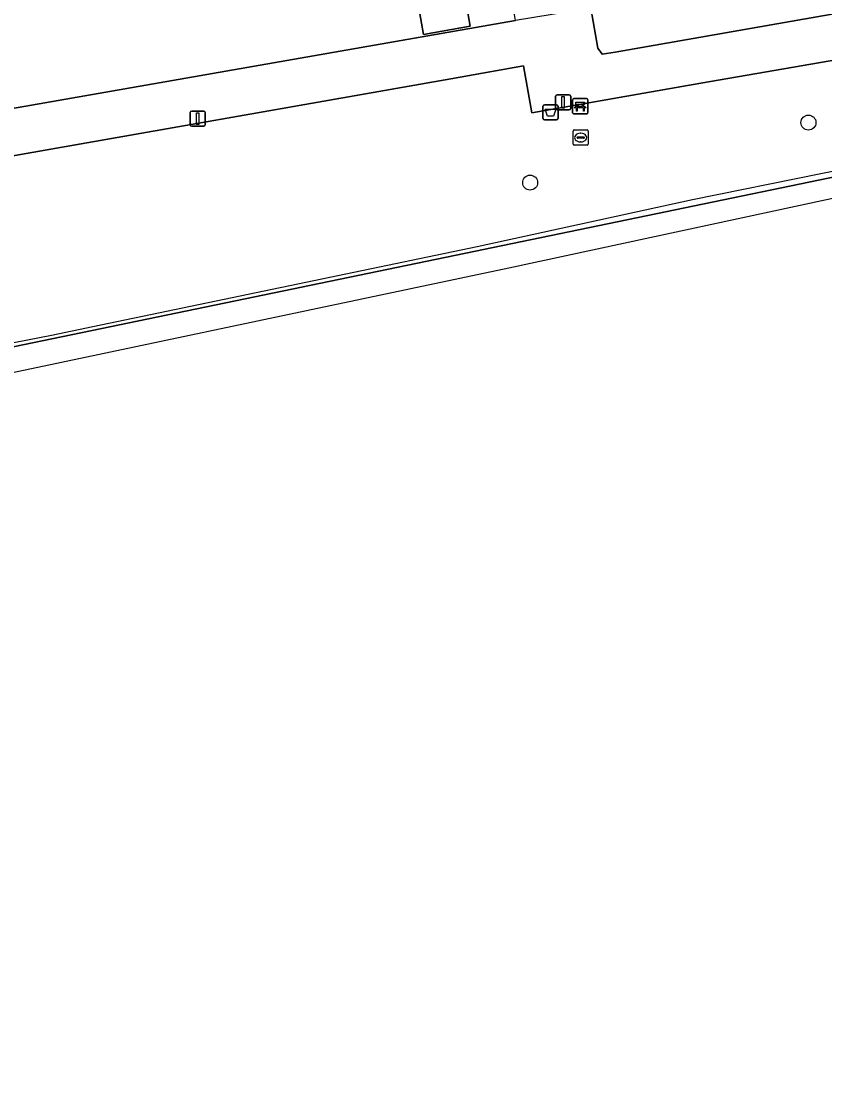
# Model space of a CAD drawing. Extents: x 162879 to 165540, y 384011 to 385181.
# Drawn here: x 164504.7 to 164557.4, y 384233.6 to 384302.7 of the extents above; entities that cross this region are included whole.
import ezdxf

# ---------------------------------------------------------------- set-up
doc = ezdxf.new("R2010")
doc.units = 0
for name, color, linetype in [('IMGEO_Afvalbak', 7, 'Continuous'), ('IMGEO_Bank', 7, 'Continuous'), ('IMGEO_Boom', 7, 'Continuous'), ('IMGEO_Erf', 7, 'Continuous'), ('IMGEO_Geluidsscherm', 7, 'Continuous'), ('IMGEO_Groenvoorziening', 7, 'Continuous'), ('IMGEO_Hek', 7, 'Continuous'), ('IMGEO_Lichtmast', 7, 'Continuous'), ('IMGEO_Pand', 7, 'Continuous'), ('IMGEO_Rioolput', 7, 'Continuous'), ('IMGEO_Spoorbaan_halfverhard', 7, 'Continuous'), ('IMGEO_Voetpad_open', 7, 'Continuous')]:
    doc.layers.add(name, color=color, linetype=linetype)

msp = doc.modelspace()

# ---------------------------------------------------------------- linework, layer by layer
at = {"layer": 'IMGEO_Afvalbak'}
for p, q in [((164538.943, 384296.293), (164538.943, 384297.093)), ((164538.943, 384297.093), (164538.943, 384296.293)), ((164539.043, 384297.193), (164539.833, 384297.193)), ((164539.833, 384297.193), (164539.043, 384297.193)), ((164539.933, 384297.093), (164539.933, 384296.293)), ((164539.933, 384296.293), (164539.933, 384297.093)), ((164539.833, 384296.193), (164539.043, 384296.193)), ((164539.043, 384296.193), (164539.833, 384296.193))]:
    msp.add_line(p, q, dxfattribs=at)
msp.add_lwpolyline([(164539.086, 384296.907), (164539.79, 384296.907), (164539.641, 384296.437), (164539.235, 384296.437), (164539.086, 384296.907)], dxfattribs=at)
for centre, start, end in [((164539.043, 384297.093), 90, 180), ((164539.043, 384297.093), 90, 180), ((164539.833, 384297.093), 0, 90), ((164539.833, 384297.093), 360, 90), ((164539.043, 384296.293), 180, 270), ((164539.043, 384296.293), 180, 270), ((164539.833, 384296.293), 270, 0), ((164539.833, 384296.293), 270, 0)]:
    msp.add_arc(centre, 0.1, start, end, dxfattribs=at)
at = {"layer": 'IMGEO_Bank'}
for p, q in [((164540.888, 384296.664), (164540.888, 384297.505)), ((164540.888, 384297.505), (164540.888, 384296.664)), ((164540.963, 384297.589), (164541.804, 384297.589)), ((164541.804, 384297.589), (164540.963, 384297.589)), ((164541.888, 384297.514), (164541.888, 384296.673)), ((164541.888, 384296.673), (164541.888, 384297.514)), ((164541.585, 384296.987), (164541.192, 384296.987)), ((164541.197, 384297.095), (164541.197, 384297.201)), ((164541.241, 384297.201), (164541.241, 384297.095)), ((164541.529, 384297.207), (164541.247, 384297.207)), ((164541.247, 384297.089), (164541.529, 384297.089)), ((164541.535, 384297.095), (164541.535, 384297.201)), ((164541.579, 384297.201), (164541.579, 384297.095)), ((164541.813, 384296.589), (164540.972, 384296.589)), ((164540.972, 384296.589), (164541.813, 384296.589))]:
    msp.add_line(p, q, dxfattribs=at)
for points in [[(164541.135, 384296.987), (164540.993, 384296.987), (164541.105, 384297.089), (164541.191, 384297.089)], [(164541.191, 384297.207), (164541.105, 384297.207), (164541.105, 384297.368), (164541.668, 384297.368), (164541.668, 384297.207), (164541.585, 384297.207)], [(164541.185, 384296.98), (164541.185, 384296.773), (164541.142, 384296.773), (164541.142, 384296.98)], [(164541.585, 384297.089), (164541.668, 384297.089), (164541.78, 384296.987), (164541.641, 384296.987)], [(164541.635, 384296.98), (164541.635, 384296.773), (164541.591, 384296.773), (164541.591, 384296.98)]]:
    msp.add_lwpolyline(points, dxfattribs=at)
for centre, radius, start, end in [((164540.966, 384297.511), 0.0779, 92.4484, 184.28452), ((164540.966, 384297.511), 0.0779, 92.4484, 184.28452), ((164541.81, 384297.511), 0.0779, 2.4484, 94.28452), ((164541.81, 384297.511), 0.0779, 2.4484, 94.28452), ((164541.135, 384296.98), 0.00671, 2.89567, 87.10433), ((164541.192, 384296.98), 0.00671, 92.89567, 177.10433), ((164541.19, 384297.2), 0.00671, 2.89567, 87.10433), ((164541.19, 384297.096), 0.00671, 272.89567, 357.10433), ((164541.247, 384297.2), 0.00671, 92.89567, 177.10433), ((164541.247, 384297.096), 0.00671, 182.89567, 267.10433), ((164541.529, 384297.2), 0.00671, 2.89567, 87.10433), ((164541.529, 384297.096), 0.00671, 272.89567, 357.10433), ((164541.586, 384297.2), 0.00671, 92.89567, 177.10433), ((164541.586, 384297.096), 0.00671, 182.89567, 267.10433), ((164541.584, 384296.98), 0.00671, 2.89567, 87.10433), ((164541.641, 384296.98), 0.00671, 92.89567, 177.10433), ((164540.966, 384296.667), 0.0779, 182.4484, 274.28452), ((164540.966, 384296.667), 0.0779, 182.4484, 274.28452), ((164541.81, 384296.667), 0.0779, 272.4484, 4.28452), ((164541.81, 384296.667), 0.0779, 272.4484, 4.28452)]:
    msp.add_arc(centre, radius, start, end, dxfattribs=at)
at = {"layer": 'IMGEO_Boom'}
for centre in [(164556.347, 384296.023), (164538.104, 384292.089)]:
    msp.add_circle(centre, 0.489, dxfattribs=at)
at = {"layer": 'IMGEO_Erf'}
for points in [[(164535.772, 384310.976), (164529.702, 384309.917), (164523.783, 384308.884), (164517.891, 384307.856), (164512.029, 384306.833), (164506.053, 384305.79), (164506.404, 384303.795), (164500.308, 384302.722), (164500.487, 384301.693), (164501.008, 384298.706), (164501.4, 384296.463), (164537.143, 384302.704)], [(164534.167, 384302.337), (164531.103, 384301.802), (164530.559, 384304.92), (164533.623, 384305.454)]]:
    msp.add_lwpolyline(points, close=True, dxfattribs=at)
msp.add_lwpolyline([(164542.076, 384303.524), (164542.531, 384300.894), (164542.816, 384300.508), (164543.678, 384300.64), (164566.746, 384304.692)], dxfattribs=at)
at = {"layer": 'IMGEO_Geluidsscherm'}
msp.add_lwpolyline([(164676.85, 384317.503), (164663.933, 384314.802), (164648.266, 384311.595), (164636.969, 384309.223), (164597.183, 384300.976), (164565.574, 384294.368), (164548.747, 384290.97), (164534.634, 384287.879), (164524.441, 384285.774), (164509.439, 384282.631), (164506.722, 384282.083), (164492.433, 384279.293), (164482.587, 384277.14), (164470.079, 384274.477), (164466.147, 384273.624), (164450.636, 384270.401), (164434.466, 384267.046), (164426.586, 384265.503), (164423.587, 384264.967), (164410.248, 384262.029), (164381.356, 384255.946), (164378.846, 384255.471), (164286.152, 384236.059)], dxfattribs=at)
at = {"layer": 'IMGEO_Groenvoorziening'}
for points in [[(164571.047, 384302.351), (164549.296, 384298.603), (164538.214, 384296.671), (164537.662, 384299.741), (164532.895, 384298.894), (164502.312, 384293.505), (164502.968, 384290.256), (164503.501, 384287.513), (164485.578, 384284.269), (164483.175, 384284.701), (164479.257, 384283.495), (164456.803, 384278.493), (164450.983, 384279.512), (164448.321, 384276.269), (164433.193, 384273.044)], [(164275.766, 384234.945), (164276.237, 384233.569), (164279.904, 384234.412), (164283.523, 384235.158), (164285.806, 384235.656), (164298.742, 384238.478), (164308.907, 384240.511), (164444.165, 384268.675), (164487.306, 384277.828), (164570.841, 384295.099)]]:
    msp.add_lwpolyline(points, dxfattribs=at)
at = {"layer": 'IMGEO_Hek'}
msp.add_lwpolyline([(164676.845, 384317.39), (164570.841, 384295.099), (164487.306, 384277.828), (164444.165, 384268.675)], dxfattribs=at)
at = {"layer": 'IMGEO_Lichtmast'}
for p, q in [((164539.771, 384296.948), (164539.771, 384297.748)), ((164539.771, 384297.748), (164539.771, 384296.948)), ((164539.871, 384297.848), (164540.661, 384297.848)), ((164540.661, 384297.848), (164539.871, 384297.848)), ((164540.761, 384297.748), (164540.761, 384296.948)), ((164540.761, 384296.948), (164540.761, 384297.748)), ((164515.918, 384296.779), (164516.708, 384296.779)), ((164516.708, 384296.779), (164515.918, 384296.779)), ((164540.661, 384296.848), (164539.871, 384296.848)), ((164539.871, 384296.848), (164540.661, 384296.848)), ((164515.818, 384295.879), (164515.818, 384296.679)), ((164515.818, 384296.679), (164515.818, 384295.879)), ((164516.808, 384296.679), (164516.808, 384295.879)), ((164516.808, 384295.879), (164516.808, 384296.679)), ((164516.708, 384295.779), (164515.918, 384295.779)), ((164515.918, 384295.779), (164516.708, 384295.779))]:
    msp.add_line(p, q, dxfattribs=at)
for points in [[(164540.191, 384297.723), (164540.341, 384297.723), (164540.341, 384296.973), (164540.191, 384296.973), (164540.191, 384297.723)], [(164516.238, 384296.654), (164516.388, 384296.654), (164516.388, 384295.904), (164516.238, 384295.904), (164516.238, 384296.654)]]:
    msp.add_lwpolyline(points, dxfattribs=at)
for centre, start, end in [((164539.871, 384297.748), 90, 180), ((164539.871, 384297.748), 90, 180), ((164540.661, 384297.748), 0, 90), ((164540.661, 384297.748), 360, 90), ((164515.918, 384296.679), 90, 180), ((164515.918, 384296.679), 90, 180), ((164516.708, 384296.679), 0, 90), ((164516.708, 384296.679), 360, 90), ((164539.871, 384296.948), 180, 270), ((164539.871, 384296.948), 180, 270), ((164540.661, 384296.948), 270, 0), ((164540.661, 384296.948), 270, 0), ((164515.918, 384295.879), 180, 270), ((164515.918, 384295.879), 180, 270), ((164516.708, 384295.879), 270, 0), ((164516.708, 384295.879), 270, 0)]:
    msp.add_arc(centre, 0.1, start, end, dxfattribs=at)
at = {"layer": 'IMGEO_Pand'}
msp.add_lwpolyline([(164534.167, 384302.337), (164533.623, 384305.454), (164530.559, 384304.92), (164531.103, 384301.802)], close=True, dxfattribs=at)
at = {"layer": 'IMGEO_Rioolput'}
for p, q in [((164540.914, 384294.614), (164540.914, 384295.466)), ((164540.989, 384295.54), (164541.841, 384295.54)), ((164541.915, 384295.466), (164541.915, 384294.614)), ((164541.173, 384295.034), (164541.173, 384295.046)), ((164541.611, 384294.997), (164541.213, 384294.997)), ((164541.216, 384295.083), (164541.614, 384295.083)), ((164541.425, 384294.76), (164541.4, 384294.76)), ((164541.402, 384295.32), (164541.427, 384295.32)), ((164541.657, 384295.046), (164541.657, 384295.034)), ((164541.841, 384294.54), (164540.989, 384294.54))]:
    msp.add_line(p, q, dxfattribs=at)
for points in [[(164540.914, 384294.614), (164540.914, 384295.466)], [(164540.989, 384295.54), (164541.841, 384295.54)], [(164541.915, 384295.466), (164541.915, 384294.614)], [(164541.841, 384294.54), (164540.989, 384294.54)]]:
    msp.add_lwpolyline(points, dxfattribs=at)
for centre, radius, start, end in [((164540.991, 384295.464), 0.0765, 91.55205, 178.44795), ((164540.991, 384295.464), 0.0765, 91.55205, 178.44795), ((164541.839, 384295.464), 0.0765, 1.55205, 88.44795), ((164541.839, 384295.464), 0.0765, 1.55205, 88.44795), ((164541.213, 384295.043), 0.0403, 85.87752, 175.75265), ((164541.21, 384295.033), 0.0366, 178.93798, 274.71019), ((164541.614, 384295.04), 0.043, 264.86636, 352.45326), ((164541.618, 384295.045), 0.0386, 1.73085, 96.63898), ((164540.991, 384294.616), 0.0765, 181.55205, 268.44795), ((164540.991, 384294.616), 0.0765, 181.55205, 268.44795), ((164541.839, 384294.616), 0.0765, 271.55205, 358.44795), ((164541.839, 384294.616), 0.0765, 271.55205, 358.44795)]:
    msp.add_arc(centre, radius, start, end, dxfattribs=at)
for centre, major_axis, ratio, start_param, end_param in [((164541.401, 384295.04), (-0.387, 0.002), 0.722429, 4.712389, 7.853982), ((164541.426, 384295.04), (-0.39, 0.002), 0.717154, 1.570796, 4.712389)]:
    msp.add_ellipse(centre, major_axis=major_axis, ratio=ratio, start_param=start_param, end_param=end_param, dxfattribs=at)
at = {"layer": 'IMGEO_Spoorbaan_halfverhard'}
for points in [[(164425.392, 384263.049), (164536.705, 384286.506), (164606.695, 384301.557), (164706.743, 384321.763), (164764.301, 384333.387), (164787.305, 384338.107)], [(164774.592, 384336.49), (164762.806, 384333.959), (164739.742, 384329.293), (164728.434, 384326.858), (164727.709, 384327.095), (164726.256, 384326.916), (164725.221, 384326.008), (164678.238, 384316.168), (164677.889, 384317.826), (164676.873, 384317.622), (164676.805, 384317.608), (164676.845, 384317.39), (164570.841, 384295.099), (164487.306, 384277.828), (164444.165, 384268.675), (164308.907, 384240.511)]]:
    msp.add_lwpolyline(points, dxfattribs=at)
at = {"layer": 'IMGEO_Voetpad_open'}
for points in [[(164608.219, 384315.089), (164605.146, 384314.583), (164567.497, 384307.988), (164566.149, 384307.752), (164566.746, 384304.692), (164543.678, 384300.64), (164542.816, 384300.508), (164542.531, 384300.894), (164542.076, 384303.524), (164537.143, 384302.704), (164501.4, 384296.463), (164501.53, 384295.716), (164495.216, 384294.638), (164487.071, 384293.338), (164482.627, 384292.563)], [(164482.027, 384292.962), (164479.266, 384292.707), (164479.792, 384289.637), (164496.274, 384292.472), (164498.367, 384292.824), (164500, 384293.098), (164502.312, 384293.505), (164532.895, 384298.894), (164537.662, 384299.741), (164538.214, 384296.671), (164549.296, 384298.603), (164571.047, 384302.351)]]:
    msp.add_lwpolyline(points, dxfattribs=at)

doc.saveas('drawing.dxf')
